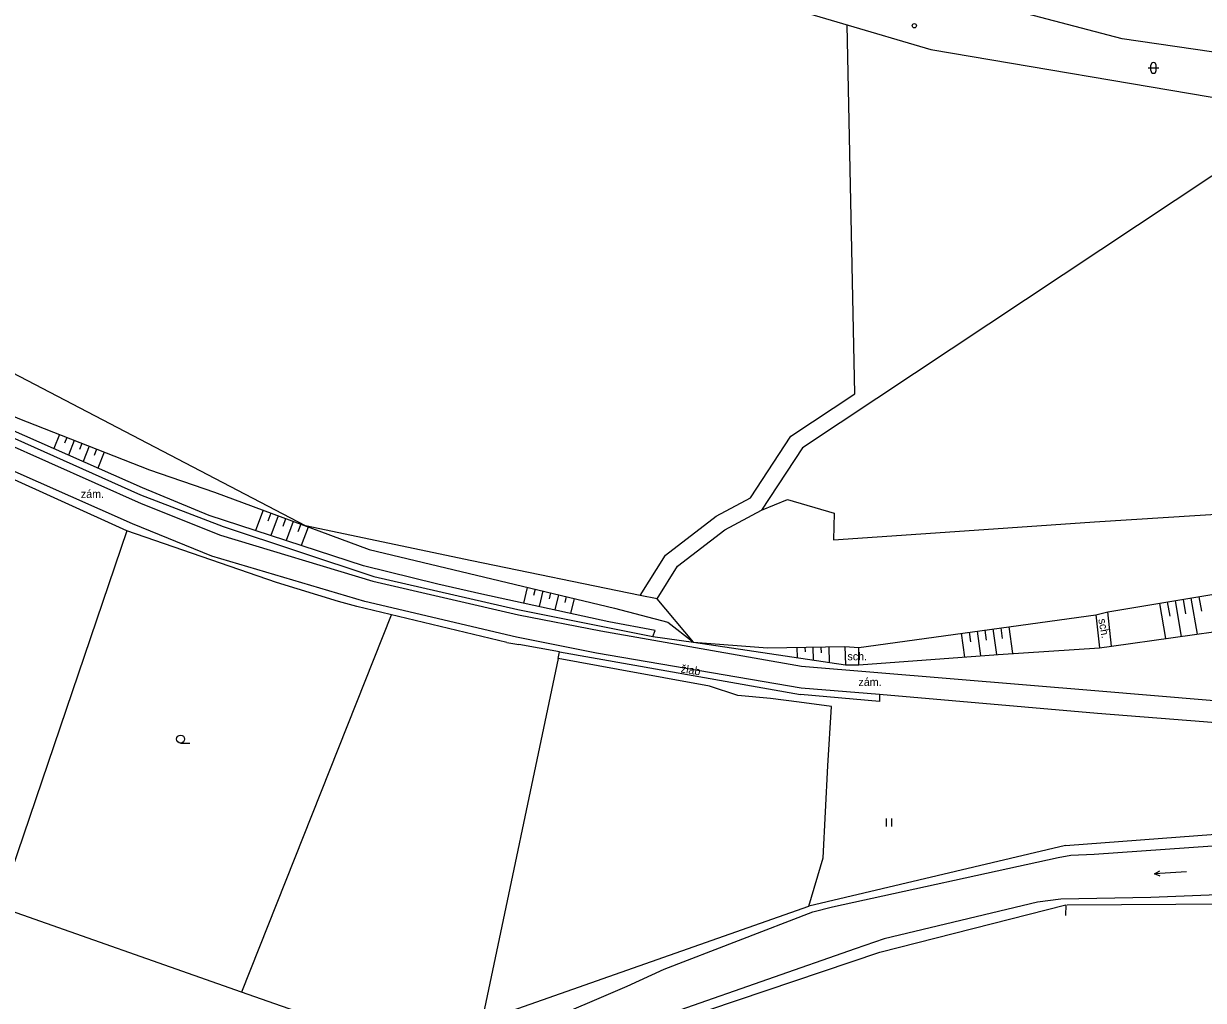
# Model space of a CAD drawing. Extents: x -737812 to -729375, y -1123000 to -1115500.
# Drawn here: x -735911.6 to -735801.1, y -1119238.9 to -1119147.5 of the extents above; entities that cross this region are included whole.
import ezdxf

# ---------------------------------------------------------------- set-up
doc = ezdxf.new("R2010")
doc.units = 0
for name, color, linetype in [('Doplněk polohopisu', 7, 'Continuous'), ('Hranice - ploty_ zdi', 7, 'Continuous'), ('Hranice parcel a úz_ celk', 7, 'Continuous'), ('Komunikace', 7, 'Continuous'), ('Pomocné popisy', 7, 'Continuous'), ('Povr_ zn_ inž_ sítí - el_', 7, 'Continuous'), ('Vodstvo', 7, 'Continuous'), ('Výškopis', 7, 'Continuous'), ('Značky druhů pozemků', 7, 'Continuous')]:
    doc.layers.add(name, color=color, linetype=linetype)

msp = doc.modelspace()

# ---------------------------------------------------------------- linework, layer by layer
at = {"layer": 'Doplněk polohopisu'}
for p, q in [((-735864.22, -1119138.79), (-735826.64, -1119149.86)), ((-735826.64, -1119149.86), (-735793.44, -1119155.52))]:
    msp.add_line(p, q, dxfattribs=at)
for points in [[(-735831.44, -1119210.26), (-735838.8, -1119209.69), (-735857.96, -1119206.39), (-735865.47, -1119204.9), (-735879.66, -1119201.57), (-735894.01, -1119197.32), (-735901.45, -1119194.3), (-735919.08, -1119186.5), (-735952.07, -1119171.95), (-735953.79, -1119171.47), (-735955.33, -1119171.4), (-735956.93, -1119171.59), (-735958.67, -1119172.08), (-735960.34, -1119172.77), (-735961.55, -1119173.67), (-735962.74, -1119175.06), (-735963.53, -1119176.33), (-735969.49, -1119190.43)], [(-735920.6, -1119183.51), (-735918.01, -1119184.66), (-735900.64, -1119192.4), (-735893.2, -1119195.34), (-735878.91, -1119199.65), (-735865.28, -1119202.83), (-735857.56, -1119204.32), (-735838.77, -1119207.63)], [(-735852.67, -1119204.84), (-735852.48, -1119204.29), (-735856.81, -1119203.46), (-735868.71, -1119200.87), (-735872.84, -1119199.93), (-735879.79, -1119198.22), (-735894.27, -1119193.51), (-735900.5, -1119190.91), (-735912.86, -1119185.46), (-735915.88, -1119182.75), (-735916.36, -1119183.15)], [(-735811.19, -1119202.81), (-735810.84, -1119205.91), (-735809.71, -1119205.75), (-735810.04, -1119202.54)], [(-735861.44, -1119206.28), (-735838.86, -1119210.26)], [(-735834.69, -1119205.79), (-735834.62, -1119207.5), (-735833.37, -1119207.5), (-735833.39, -1119205.86)], [(-735838.77, -1119207.63), (-735810.88, -1119209.93), (-735800.85, -1119210.78), (-735772.95, -1119213.13), (-735771.59, -1119213.34), (-735769.01, -1119213.97), (-735766.78, -1119215.09), (-735765.01, -1119216.23), (-735762.54, -1119218.59), (-735760.03, -1119221.05), (-735753.59, -1119228.63), (-735737.53, -1119243.67)], [(-735831.44, -1119210.26), (-735831.44, -1119210.92), (-735838.86, -1119210.26)], [(-735738.74, -1119245.41), (-735755.08, -1119229.97), (-735761.35, -1119222.76), (-735763.73, -1119220.2), (-735766.33, -1119217.82), (-735767.67, -1119216.96), (-735769.82, -1119215.84), (-735771.74, -1119215.44), (-735773.67, -1119215.13), (-735801.09, -1119212.82), (-735811.01, -1119212.06), (-735831.44, -1119210.26)]]:
    msp.add_lwpolyline(points, dxfattribs=at)
at = {"layer": 'Hranice - ploty_ zdi'}
for points in [[(-735916.36, -1119183.15), (-735913.38, -1119185.89), (-735900.7, -1119191.58), (-735892.93, -1119194.55), (-735878.83, -1119199.21), (-735865.33, -1119202.32), (-735852.67, -1119204.84)], [(-735915.88, -1119182.75), (-735912.19, -1119184.41), (-735899.85, -1119189.24), (-735893.76, -1119191.33), (-735879.26, -1119196.71), (-735856.29, -1119202.18), (-735851.28, -1119203.5)], [(-735901.96, -1119194.95), (-735919.68, -1119186.93)], [(-735887.94, -1119199.78), (-735901.96, -1119194.95)], [(-735810.04, -1119202.54), (-735783.59, -1119198.13), (-735771.91, -1119197.69)], [(-735866.37, -1119205.42), (-735880.41, -1119202.04), (-735882.13, -1119201.58), (-735887.94, -1119199.78)], [(-735851.28, -1119203.5), (-735848.87, -1119205.38), (-735841.94, -1119205.91), (-735834.69, -1119205.79)], [(-735833.39, -1119205.86), (-735811.19, -1119202.81)], [(-735811.19, -1119202.81), (-735810.04, -1119202.54)], [(-735809.71, -1119205.75), (-735798.14, -1119204.13), (-735788.09, -1119207.64), (-735772.95, -1119213.13)], [(-735866.37, -1119205.42), (-735865.24, -1119205.58)], [(-735841.65, -1119210.66), (-735844.71, -1119210.37), (-735847.38, -1119209.5), (-735855.93, -1119207.92), (-735861.56, -1119206.89), (-735861.44, -1119206.28), (-735865.24, -1119205.58)], [(-735852.67, -1119204.84), (-735848.87, -1119205.38)], [(-735848.87, -1119205.38), (-735834.62, -1119207.5)], [(-735834.69, -1119205.79), (-735833.39, -1119205.86)], [(-735833.37, -1119207.5), (-735820.32, -1119206.53), (-735810.84, -1119205.91)], [(-735838.97, -1119211), (-735841.65, -1119210.66)], [(-735836.28, -1119216.94), (-735835.94, -1119211.39), (-735838.97, -1119211)]]:
    msp.add_lwpolyline(points, dxfattribs=at)
at = {"layer": 'Hranice parcel a úz_ celk'}
for points in [[(-735853.86, -1119201.01), (-735851.5, -1119197.23), (-735846.74, -1119193.57), (-735843.53, -1119191.87), (-735839.76, -1119186.09), (-735833.76, -1119182.12), (-735834.47, -1119147.55)], [(-735789.82, -1119154.76), (-735838.67, -1119187.17), (-735842.49, -1119193.01)], [(-735852.29, -1119201.33), (-735853.86, -1119201.01), (-735869.65, -1119197.77), (-735885.23, -1119194.47), (-735919.06, -1119176.84), (-735921.43, -1119175.59)], [(-735848.87, -1119205.38), (-735852.29, -1119201.33), (-735850.37, -1119198.25), (-735845.93, -1119194.84), (-735842.49, -1119193.01), (-735840.06, -1119192.01), (-735835.68, -1119193.28), (-735835.75, -1119195.8), (-735823.48, -1119194.94), (-735811.3, -1119194.12), (-735778.13, -1119192.02), (-735767.06, -1119191.18), (-735758.11, -1119192), (-735750.23, -1119194.15), (-735742.98, -1119196.54)], [(-735901.96, -1119194.95), (-735913.97, -1119230.16)], [(-735877.2, -1119202.84), (-735891.21, -1119238.14)], [(-735861.56, -1119206.89), (-735868.71, -1119240.87)], [(-735963.87, -1119231.71), (-735941.1, -1119234.01), (-735907.71, -1119241.2), (-735889.74, -1119242.96), (-735876.05, -1119243.45), (-735891.21, -1119238.14), (-735913.97, -1119230.16), (-735937.31, -1119221.97), (-735960.2, -1119213.88)], [(-735868.71, -1119240.87), (-735838.07, -1119230.11), (-735836.74, -1119225.56), (-735836.28, -1119216.94)], [(-735814.03, -1119224.41), (-735784.24, -1119222.17), (-735772.56, -1119224.26)], [(-735814.03, -1119224.41), (-735838.07, -1119230.11)], [(-735860.78, -1119244.29), (-735831.41, -1119234.39), (-735813.99, -1119229.97), (-735814.01, -1119230.97)], [(-735813.85, -1119229.97), (-735788.42, -1119229.81), (-735774.43, -1119231.48), (-735764.46, -1119232.92), (-735764.67, -1119234.07)]]:
    msp.add_lwpolyline(points, dxfattribs=at)
at = {"layer": 'Komunikace'}
for p, q in [((-735808.71, -1119148.87), (-735819.56, -1119146.04)), ((-735784.13, -1119152.44), (-735808.71, -1119148.87))]:
    msp.add_line(p, q, dxfattribs=at)
at = {"layer": 'Povr_ zn_ inž_ sítí - el_'}
msp.add_circle((-735828.18, -1119147.65), 0.2, dxfattribs=at)
at = {"layer": 'Vodstvo'}
for points in [[(-735871.79, -1119244.74), (-735855.08, -1119237.59), (-735851.62, -1119236.01), (-735837.7, -1119230.64), (-735835.84, -1119230.17), (-735814.71, -1119225.54), (-735813.52, -1119225.32), (-735811.34, -1119225.23), (-735791.36, -1119223.81), (-735784.06, -1119223.31), (-735782.72, -1119223.57), (-735772.77, -1119226.24), (-735761.14, -1119230.28), (-735759.02, -1119231.62), (-735754.17, -1119235.06), (-735746.04, -1119243.18)], [(-735745.04, -1119253.82), (-735754.4, -1119242.57), (-735763.27, -1119232.76), (-735763.97, -1119232.38), (-735765.14, -1119232.06), (-735781.51, -1119229.74), (-735788.54, -1119228.74), (-735791.17, -1119228.7), (-735806.01, -1119229.27), (-735814.46, -1119229.43), (-735816.65, -1119229.71), (-735831.01, -1119233.14), (-735833.73, -1119234.09), (-735850.15, -1119239.83), (-735860.75, -1119243.54), (-735860.78, -1119244.29)]]:
    msp.add_lwpolyline(points, dxfattribs=at)
at = {"layer": 'Výškopis'}
for p, q in [((-735908.29, -1119185.94), (-735908.81, -1119187.25)), ((-735907.59, -1119186.21), (-735907.8, -1119186.75)), ((-735906.89, -1119186.48), (-735907.43, -1119187.85)), ((-735906.2, -1119186.76), (-735906.42, -1119187.32)), ((-735905.5, -1119187.03), (-735906.06, -1119188.46)), ((-735904.8, -1119187.3), (-735905.03, -1119187.89)), ((-735904.1, -1119187.58), (-735904.68, -1119189.07)), ((-735889.2, -1119193.02), (-735889.91, -1119194.93)), ((-735888.49, -1119193.28), (-735888.77, -1119194.04)), ((-735887.79, -1119193.55), (-735888.48, -1119195.39)), ((-735887.09, -1119193.81), (-735887.36, -1119194.53)), ((-735886.39, -1119194.07), (-735887.05, -1119195.86)), ((-735885.68, -1119194.33), (-735885.94, -1119195.03)), ((-735884.98, -1119194.59), (-735885.62, -1119196.32)), ((-735864.45, -1119200.24), (-735864.8, -1119201.72)), ((-735863.72, -1119200.41), (-735863.86, -1119201)), ((-735862.99, -1119200.58), (-735863.34, -1119202.04)), ((-735862.26, -1119200.76), (-735862.4, -1119201.33)), ((-735861.53, -1119200.93), (-735861.87, -1119202.36)), ((-735860.8, -1119201.11), (-735860.94, -1119201.67)), ((-735860.07, -1119201.28), (-735860.41, -1119202.68)), ((-735802.26, -1119201.24), (-735801.69, -1119204.63)), ((-735801.52, -1119201.12), (-735801.29, -1119202.48)), ((-735805.22, -1119201.74), (-735804.66, -1119205.04)), ((-735804.48, -1119201.61), (-735804.25, -1119202.94)), ((-735803.74, -1119201.49), (-735803.18, -1119204.84)), ((-735803, -1119201.37), (-735802.77, -1119202.71)), ((-735823.8, -1119204.54), (-735823.49, -1119206.77)), ((-735823.05, -1119204.44), (-735822.93, -1119205.35)), ((-735822.31, -1119204.34), (-735821.99, -1119206.65)), ((-735821.57, -1119204.24), (-735821.44, -1119205.18)), ((-735820.83, -1119204.13), (-735820.49, -1119206.54)), ((-735820.08, -1119204.03), (-735819.95, -1119205.02)), ((-735819.34, -1119203.93), (-735818.99, -1119206.44)), ((-735839.18, -1119205.86), (-735839.16, -1119206.82)), ((-735838.43, -1119205.85), (-735838.42, -1119206.29)), ((-735837.68, -1119205.84), (-735837.66, -1119207.05)), ((-735836.93, -1119205.83), (-735836.92, -1119206.36)), ((-735836.18, -1119205.82), (-735836.16, -1119207.27))]:
    msp.add_line(p, q, dxfattribs=at)
at = {"layer": 'Značky druhů pozemků'}
for p, q in [((-735806.02, -1119151.85), (-735806.02, -1119151.35)), ((-735805.52, -1119151.85), (-735805.52, -1119151.35)), ((-735806.27, -1119151.6), (-735805.27, -1119151.6)), ((-735896.93, -1119214.82), (-735896.06, -1119214.82)), ((-735830.78, -1119222.65), (-735830.78, -1119221.9)), ((-735830.28, -1119222.65), (-735830.28, -1119221.9)), ((-735802.68, -1119226.89), (-735805.68, -1119227.07))]:
    msp.add_line(p, q, dxfattribs=at)
msp.add_lwpolyline([(-735805.16, -1119227.29), (-735805.68, -1119227.07), (-735805.19, -1119226.79)], dxfattribs=at)
msp.add_circle((-735896.93, -1119214.45), 0.375, dxfattribs=at)
for centre, start, end in [((-735805.77, -1119151.35), 0, 180), ((-735805.77, -1119151.85), 180, 360)]:
    msp.add_arc(centre, 0.25, start, end, dxfattribs=at)

# ---------------------------------------------------------------- texts
at = {"layer": 'Pomocné popisy'}
for p in [(-735906.28, -1119191.87), (-735833.42, -1119209.48)]:
    msp.add_text('zám.', height=0.75, dxfattribs=at).set_placement(p)
for s, rotation, p in [('sch.', 280.6158, (-735810.95, -1119203.24)), ('sch.', 359.617, (-735834.45, -1119207.07)), ('žlab', 350.785, (-735850.1, -1119208.2))]:
    msp.add_text(s, height=0.75, rotation=rotation, dxfattribs=at).set_placement(p)

doc.saveas('drawing.dxf')
